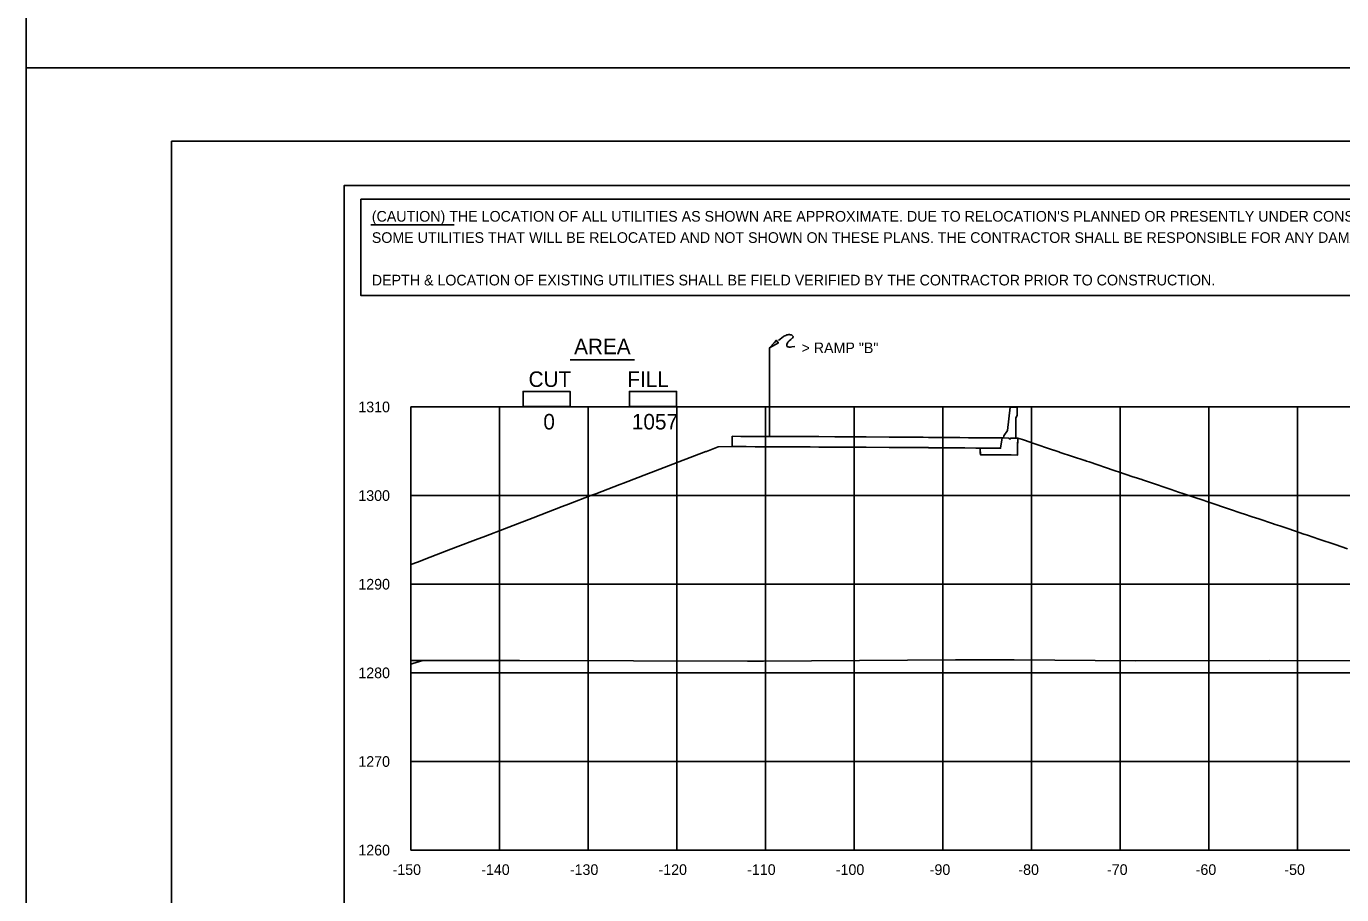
# Model space of a CAD drawing. Extents: x 2148105 to 2149976, y 144169 to 149705.
# Drawn here: x 2148219.9 to 2148368.3, y 145531.9 to 145629.9 of the extents above; entities that cross this region are included whole.
import ezdxf

# ---------------------------------------------------------------- set-up
doc = ezdxf.new("R2010")
doc.units = 0
for name, color, linetype in [('EX_Align', 7, 'Continuous'), ('PH1a-PR-ServRd', 7, 'Continuous'), ('PR-Dividing Strip', 7, 'Continuous'), ('PR_Align_PC', 7, 'Continuous'), ('PR_Align_PI', 7, 'Continuous'), ('PR_Align_Ramp_E', 7, 'Continuous'), ('PR_Align_Ramp_J', 7, 'Continuous'), ('PR_Storm_Conc_Box_PH1B', 7, 'Continuous'), ('PR_Storm_Conc_Pipe', 7, 'Continuous'), ('PR_Storm_Conc_Pipe_PH1B', 7, 'Continuous'), ('PR_Storm_Inlet_CICI_PH1A', 7, 'Continuous'), ('PR_Storm_Inlet_CICI_PH1B', 7, 'Continuous'), ('PR_Storm_MH', 7, 'Continuous'), ('PR_Storm_MH_PH1B', 7, 'Continuous'), ('PR_Storm_Standard_Median_Drain_PH1B', 7, 'Continuous'), ('TopCut', 7, 'Continuous'), ('TOPO_BRIDGE_Pier Cap', 7, 'Continuous')]:
    doc.layers.add(name, color=color, linetype=linetype)

msp = doc.modelspace()

# ---------------------------------------------------------------- linework, layer by layer
at = {"layer": 'EX_Align'}
for points in [[(2148299.57, 145582.43), (2148300.3, 145582.43), (2148300.56, 145582.43), (2148301.16, 145582.43), (2148302.15, 145582.42), (2148302.67, 145582.42), (2148303.79, 145582.42), (2148304.05, 145582.42), (2148304.09, 145582.42), (2148304.11, 145582.41), (2148305.26, 145582.41), (2148305.52, 145582.41), (2148307.61, 145582.4), (2148308.17, 145582.4), (2148308.38, 145582.4), (2148309.35, 145582.39), (2148311.14, 145582.38), (2148311.33, 145582.38), (2148311.49, 145582.38), (2148311.87, 145582.38), (2148312.24, 145582.38), (2148312.24, 145582.38), (2148312.24, 145582.38), (2148313.2, 145582.37), (2148314.61, 145582.36), (2148314.63, 145582.36), (2148314.67, 145582.36), (2148317.27, 145582.35), (2148317.72, 145582.34), (2148317.78, 145582.34), (2148318.19, 145582.34), (2148319.63, 145582.33), (2148320.84, 145582.32), (2148321.7, 145582.32), (2148321.72, 145582.31), (2148321.73, 145582.31), (2148321.74, 145582.31), (2148323.34, 145582.3), (2148323.95, 145582.3), (2148324.59, 145582.29), (2148325.25, 145582.29), (2148325.8, 145582.28), (2148327.07, 145582.27), (2148327.18, 145582.27), (2148327.55, 145582.27), (2148327.55, 145581.73), (2148327.56, 145581.52), (2148328.27, 145581.51), (2148328.77, 145581.51), (2148330.01, 145581.5), (2148330.18, 145581.49), (2148331.05, 145581.49), (2148331.76, 145581.48), (2148331.76, 145581.67), (2148331.77, 145582.23), (2148331.77, 145582.52), (2148331.78, 145583.39), (2148332.3, 145583.22), (2148332.31, 145583.22), (2148333.3, 145582.89), (2148333.35, 145582.87), (2148335.83, 145582.04), (2148335.85, 145582.03), (2148336.41, 145581.84), (2148336.58, 145581.78), (2148339.35, 145580.86), (2148339.37, 145580.85), (2148339.53, 145580.8), (2148339.83, 145580.7), (2148342.64, 145579.75), (2148342.67, 145579.74), (2148342.88, 145579.67), (2148343.13, 145579.59), (2148344.76, 145579.04), (2148344.92, 145578.99), (2148345.76, 145578.71), (2148345.87, 145578.67), (2148346.41, 145578.49), (2148346.85, 145578.34), (2148348.87, 145577.66), (2148349.09, 145577.59), (2148349.93, 145577.31), (2148350.39, 145577.15), (2148351.99, 145576.62), (2148352.35, 145576.49), (2148353.46, 145576.12), (2148353.9, 145575.98), (2148355.1, 145575.57), (2148355.65, 145575.39), (2148356.99, 145574.94), (2148357.37, 145574.81), (2148358.22, 145574.53), (2148358.98, 145574.27), (2148360.51, 145573.76), (2148360.8, 145573.66), (2148361.34, 145573.48), (2148362.34, 145573.14), (2148364.04, 145572.57), (2148364.2, 145572.52), (2148364.45, 145572.43), (2148365.75, 145572), (2148367.57, 145571.39), (2148368.99, 145570.91)], [(2148263.32, 145569.12), (2148264.08, 145569.41), (2148265.51, 145569.96), (2148267.34, 145570.66), (2148268.63, 145571.15), (2148270.61, 145571.91), (2148271.74, 145572.35), (2148273.87, 145573.16), (2148274.86, 145573.54), (2148277.13, 145574.41), (2148277.97, 145574.74), (2148280.38, 145575.66), (2148281.09, 145575.93), (2148283.63, 145576.91), (2148284.2, 145577.12), (2148286.88, 145578.15), (2148287.32, 145578.32), (2148290.13, 145579.4), (2148290.43, 145579.51), (2148293.37, 145580.64), (2148293.55, 145580.71), (2148296.61, 145581.88), (2148296.66, 145581.9), (2148297.98, 145582.41), (2148299.57, 145582.43)]]:
    msp.add_lwpolyline(points, dxfattribs=at)
at = {"layer": 'PH1a-PR-ServRd'}
msp.add_lwpolyline([(2148570.82, 145401.91), (2148255.82, 145401.91), (2148255.82, 145611.91), (2148570.82, 145611.91)], close=True, dxfattribs=at)
at = {"layer": 'PR-Dividing Strip'}
msp.add_line((2148303.79, 145583.58), (2148303.79, 145593.58), dxfattribs=at)
for points in [[(2148303.79, 145593.58), (2148304.31, 145594.13), (2148304.57, 145594.44), (2148304.65, 145594.27), (2148304.79, 145594.16), (2148303.79, 145593.58)], [(2148304.8, 145594.39), (2148305.16, 145594.69), (2148305.32, 145594.81), (2148305.41, 145594.89), (2148305.51, 145594.94), (2148305.61, 145594.99), (2148305.73, 145595.03), (2148305.86, 145595.06), (2148305.96, 145595.07), (2148306.04, 145595.07), (2148306.12, 145595.06), (2148306.19, 145595.05), (2148306.25, 145595.03), (2148306.3, 145595.01), (2148306.34, 145594.98), (2148306.38, 145594.95), (2148306.42, 145594.91), (2148306.45, 145594.85), (2148306.44, 145594.8), (2148306.43, 145594.76), (2148306.38, 145594.69), (2148306.19, 145594.53), (2148306, 145594.36), (2148305.93, 145594.29), (2148305.86, 145594.21), (2148305.8, 145594.12), (2148305.76, 145594.06), (2148305.72, 145593.97), (2148305.72, 145593.89), (2148305.74, 145593.81), (2148305.78, 145593.74), (2148305.83, 145593.7), (2148305.89, 145593.68), (2148306, 145593.66), (2148306.13, 145593.67), (2148306.29, 145593.69), (2148306.62, 145593.72)]]:
    msp.add_lwpolyline(points, dxfattribs=at)
at = {"layer": 'PR_Align_PC'}
msp.add_line((2148281.28, 145592.21), (2148288.56, 145592.21), dxfattribs=at)
for points in [[(2148275.98, 145588.66), (2148281.29, 145588.66), (2148281.29, 145586.97), (2148275.98, 145586.97)], [(2148275.98, 145588.66), (2148281.29, 145588.66), (2148281.29, 145586.97), (2148275.98, 145586.97)], [(2148287.98, 145588.66), (2148293.29, 145588.66), (2148293.29, 145586.97), (2148287.98, 145586.97)], [(2148287.98, 145588.66), (2148293.29, 145588.66), (2148293.29, 145586.97), (2148287.98, 145586.97)]]:
    msp.add_lwpolyline(points, close=True, dxfattribs=at)
at = {"layer": 'PR_Align_PI'}
msp.add_lwpolyline([(2148299.57, 145582.43), (2148299.57, 145583.6), (2148300.56, 145583.59), (2148301.16, 145583.59), (2148302.15, 145583.59), (2148302.67, 145583.59), (2148303.79, 145583.58), (2148304.05, 145583.58), (2148304.09, 145583.58), (2148305.16, 145583.58), (2148305.26, 145583.58), (2148305.52, 145583.58), (2148307.61, 145583.57), (2148308.17, 145583.57), (2148308.38, 145583.56), (2148309.35, 145583.56), (2148311.14, 145583.55), (2148311.33, 145583.55), (2148311.49, 145583.55), (2148311.86, 145583.55), (2148312.24, 145583.54), (2148313.2, 145583.54), (2148314.61, 145583.53), (2148314.65, 145583.53), (2148314.67, 145583.53), (2148317.27, 145583.51), (2148317.72, 145583.51), (2148318.15, 145583.51), (2148318.19, 145583.51), (2148319.63, 145583.5), (2148320.84, 145583.49), (2148321.1, 145583.49), (2148321.72, 145583.48), (2148321.74, 145583.48), (2148323.48, 145583.47), (2148323.95, 145583.46), (2148324.77, 145583.46), (2148325.25, 145583.45), (2148326.24, 145583.44), (2148327.07, 145583.44), (2148328.45, 145583.43), (2148328.77, 145583.42), (2148330.01, 145583.41)], dxfattribs=at)
at = {"layer": 'PR_Align_Ramp_E'}
for points in [[(2148219.95, 145865.16), (2148579.95, 145865.16), (2148579.95, 145625.16), (2148219.95, 145625.16)], [(2148219.95, 145625.16), (2148579.95, 145625.16), (2148579.95, 145385.16), (2148219.95, 145385.16)]]:
    msp.add_lwpolyline(points, close=True, dxfattribs=at)
at = {"layer": 'PR_Align_Ramp_J'}
msp.add_lwpolyline([(2148236.32, 145616.91), (2148576.32, 145616.91), (2148576.32, 145396.91), (2148236.32, 145396.91)], close=True, dxfattribs=at)
at = {"layer": 'PR_Storm_Conc_Box_PH1B'}
for p, q in [((2148263.32, 145586.91), (2148563.32, 145586.91)), ((2148263.32, 145536.91), (2148263.32, 145586.91)), ((2148273.32, 145536.91), (2148273.32, 145586.91)), ((2148283.32, 145536.91), (2148283.32, 145586.91)), ((2148293.32, 145536.91), (2148293.32, 145586.91)), ((2148303.32, 145536.91), (2148303.32, 145586.91)), ((2148313.32, 145536.91), (2148313.32, 145586.91)), ((2148323.32, 145536.91), (2148323.32, 145586.91)), ((2148333.32, 145536.91), (2148333.32, 145586.91)), ((2148343.32, 145536.91), (2148343.32, 145586.91)), ((2148353.32, 145536.91), (2148353.32, 145586.91)), ((2148363.32, 145536.91), (2148363.32, 145586.91)), ((2148263.32, 145576.91), (2148563.32, 145576.91)), ((2148263.32, 145566.91), (2148563.32, 145566.91)), ((2148263.32, 145556.91), (2148563.32, 145556.91)), ((2148263.32, 145546.91), (2148563.32, 145546.91)), ((2148263.32, 145536.91), (2148563.32, 145536.91))]:
    msp.add_line(p, q, dxfattribs=at)
at = {"layer": 'PR_Storm_Conc_Pipe'}
msp.add_lwpolyline([(2148263.32, 145557.88), (2148263.53, 145557.95), (2148264.69, 145558.29)], dxfattribs=at)
at = {"layer": 'PR_Storm_Conc_Pipe_PH1B'}
msp.add_lwpolyline([(2148255.82, 145401.91), (2148570.82, 145401.91), (2148570.82, 145611.91), (2148255.82, 145611.91)], close=True, dxfattribs=at)
msp.add_lwpolyline([(2148255.82, 145401.91), (2148570.82, 145401.91), (2148570.82, 145611.91), (2148255.82, 145611.91)], close=True, dxfattribs=at)
at = {"layer": 'PR_Storm_Inlet_CICI_PH1A'}
for points in [[(2148331.58, 145583.4), (2148331.58, 145585.69), (2148331.71, 145585.96), (2148331.71, 145586.88), (2148330.92, 145586.9), (2148330.62, 145584.24), (2148330.2, 145583.66), (2148330.19, 145583.41), (2148330.81, 145583.4), (2148330.81, 145583.32), (2148330.99, 145583.32), (2148330.99, 145583.4)], [(2148331.76, 145581.48), (2148330.01, 145581.5), (2148327.56, 145581.52), (2148327.55, 145582.27), (2148329.84, 145582.25), (2148330.01, 145583.41), (2148330.19, 145583.41), (2148330.81, 145583.4), (2148330.81, 145583.32), (2148330.99, 145583.32), (2148330.99, 145583.4), (2148331.58, 145583.4), (2148331.78, 145583.39), (2148331.77, 145582.23)]]:
    msp.add_lwpolyline(points, close=True, dxfattribs=at)
at = {"layer": 'PR_Storm_Inlet_CICI_PH1B'}
msp.add_lwpolyline([(2148263.32, 145558.29), (2148275.59, 145558.3), (2148301.31, 145558.23), (2148303.11, 145558.23), (2148324.77, 145558.39), (2148331.36, 145558.37), (2148345.11, 145558.27), (2148360.14, 145558.3), (2148370.11, 145558.28)], dxfattribs=at)
at = {"layer": 'PR_Storm_MH'}
msp.add_line((2148258.8, 145607.46), (2148268.21, 145607.46), dxfattribs=at)
msp.add_lwpolyline([(2148257.69, 145610.34), (2148420.12, 145610.34), (2148420.12, 145599.47), (2148257.69, 145599.47)], close=True, dxfattribs=at)
at = {"layer": 'PR_Storm_Standard_Median_Drain_PH1B'}
for q in [(2148263.32, 145586.91), (2148563.32, 145536.91)]:
    msp.add_line((2148263.32, 145536.91), q, dxfattribs=at)
at = {"layer": 'TopCut'}
msp.add_lwpolyline([(2148287.98, 145586.97), (2148293.29, 145586.97), (2148293.29, 145588.66), (2148287.98, 145588.66), (2148287.98, 145586.97)], dxfattribs=at)
at = {"layer": 'TOPO_BRIDGE_Pier Cap'}
msp.add_lwpolyline([(2148275.98, 145586.97), (2148281.29, 145586.97), (2148281.29, 145588.66), (2148275.98, 145588.66), (2148275.98, 145586.97)], dxfattribs=at)

# ---------------------------------------------------------------- texts
at = {"layer": 'PR-Dividing Strip'}
msp.add_text('> RAMP "B"', height=1.2, rotation=360, dxfattribs=at).set_placement((2148307.39, 145592.98))
at = {"layer": 'PR_Align_PC'}
for s, p in [('AREA', (2148281.74, 145592.86)), ('CUT', (2148276.6, 145589.17)), ('FILL', (2148287.74, 145589.17)), ('0', (2148278.27, 145584.37)), ('1057', (2148288.25, 145584.37))]:
    msp.add_text(s, height=1.75, dxfattribs=at).set_placement(p)
at = {"layer": 'PR_Storm_MH'}
for s, p in [("(CAUTION) THE LOCATION OF ALL UTILITIES AS SHOWN ARE APPROXIMATE. DUE TO RELOCATION'S PLANNED OR PRESENTLY UNDER CONSTRUCTION THERE ARE ", (2148258.92, 145607.82)), ('SOME UTILITIES THAT WILL BE RELOCATED AND NOT SHOWN ON THESE PLANS. THE CONTRACTOR SHALL BE RESPONSIBLE FOR ANY DAMAGE TO ALL UTILITIES.', (2148258.92, 145605.42)), ('DEPTH & LOCATION OF EXISTING UTILITIES SHALL BE FIELD VERIFIED BY THE CONTRACTOR PRIOR TO CONSTRUCTION.', (2148258.92, 145600.62))]:
    msp.add_text(s, height=1.2, dxfattribs=at).set_placement(p)
at = {"layer": 'PR_Storm_MH_PH1B'}
for s, p in [('1310', (2148257.4, 145586.31)), ('1300', (2148257.4, 145576.31)), ('1290', (2148257.4, 145566.31)), ('1280', (2148257.4, 145556.31)), ('1270', (2148257.4, 145546.31)), ('1260', (2148257.4, 145536.31)), ('-150', (2148261.26, 145534.11)), ('-140', (2148271.26, 145534.11)), ('-130', (2148281.26, 145534.11)), ('-120', (2148291.26, 145534.11)), ('-110', (2148301.26, 145534.11)), ('-100', (2148311.26, 145534.11)), ('-90', (2148321.85, 145534.11)), ('-80', (2148331.85, 145534.11)), ('-70', (2148341.85, 145534.11)), ('-60', (2148351.85, 145534.11)), ('-50', (2148361.85, 145534.11))]:
    msp.add_text(s, height=1.2, dxfattribs=at).set_placement(p)

doc.saveas('drawing.dxf')
